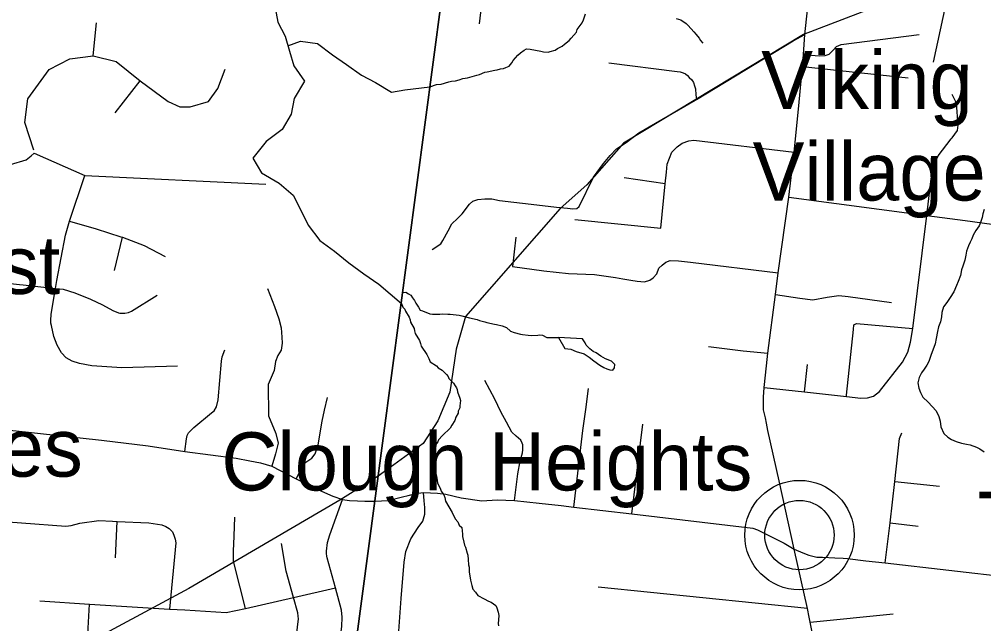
# Model space of a CAD drawing. Extents: x 0 to 34, y 0 to 22.
# Drawn here: x 5.518 to 6.174, y 16.163 to 16.574 of the extents above; entities that cross this region are included whole.
import ezdxf

# ---------------------------------------------------------------- set-up
doc = ezdxf.new("R2010")
doc.units = 0
for name, color, linetype in [('GM_X_Corporation', 7, 'Continuous'), ('GM_X_County_Road', 7, 'Continuous'), ('GM_X_Minor_Lake', 7, 'Continuous'), ('GM_X_Minor_River', 7, 'Continuous'), ('GM_X_Rail_Line', 7, 'Continuous'), ('GM_X_Township', 7, 'Continuous'), ('GM_X_Township_Road', 7, 'Continuous'), ('GM_X_Unincorporated', 7, 'Continuous'), ('GM_X_Unincorporated_Location', 7, 'Continuous'), ('GM_X_Unincorporated_Text', 7, 'Continuous'), ('SH_Cut_Line', 7, 'Continuous')]:
    doc.layers.add(name, color=color, linetype=linetype)

msp = doc.modelspace()

# ---------------------------------------------------------------- linework, layer by layer
at = {"layer": 'GM_X_Corporation'}
msp.add_lwpolyline([(5.72112, 15.95514), (5.75974, 16.24674), (5.8051, 16.58756), (5.8147, 16.66168), (5.82679, 16.74115), (5.83718, 16.83132), (5.84257, 16.87203), (5.86313, 17.02725), (5.87205, 17.09459), (5.87488, 17.11595), (5.87933, 17.15186), (5.88642, 17.2068), (5.90033, 17.32196), (5.91784, 17.46266), (5.93092, 17.56818), (6.04699, 18.48945)], dxfattribs=at)
at = {"layer": 'GM_X_County_Road'}
for points in [[(6.04483, 16.21387), (6.03481, 16.26021), (6.02705, 16.29443), (6.02603, 16.29954), (6.02542, 16.30314), (6.0242, 16.30858), (6.02399, 16.31709), (6.0246, 16.32369), (6.02608, 16.33834), (6.02701, 16.34696), (6.03233, 16.38698), (6.03417, 16.40156), (6.04132, 16.45303), (6.04504, 16.48374), (6.04804, 16.51506), (6.05072, 16.54196), (6.05131, 16.54999), (6.05228, 16.56368), (6.05969, 16.63206)], [(5.4657, 16.29946), (5.51576, 16.29428), (5.57388, 16.28787), (5.60552, 16.284), (5.63047, 16.28026), (5.66537, 16.27562), (5.67466, 16.27392), (5.68205, 16.27242), (5.68967, 16.2703), (5.7063, 16.26165), (5.7234, 16.25334), (5.7313, 16.24989), (5.7377, 16.24759), (5.74264, 16.24693), (5.74798, 16.2466), (5.75291, 16.24652), (5.75986, 16.24647)], [(5.75986, 16.24647), (5.76888, 16.24683), (5.77855, 16.24936), (5.78255, 16.25033), (5.78758, 16.25169), (5.79278, 16.25227), (5.80235, 16.25198), (5.80812, 16.25121), (5.81842, 16.2487), (5.83255, 16.24663), (5.84306, 16.24732), (5.85466, 16.24688), (5.8715, 16.24508), (5.88649, 16.24346), (5.89511, 16.24235), (5.93453, 16.23774), (6.01679, 16.2281), (6.01996, 16.22701), (6.02447, 16.22469), (6.03052, 16.2217), (6.03803, 16.21778), (6.04483, 16.21387)], [(6.04483, 16.21387), (6.05092, 16.21121), (6.05501, 16.20967), (6.0603, 16.20848), (6.06423, 16.20831), (6.07251, 16.20788), (6.07822, 16.20762), (6.08121, 16.20745), (6.09358, 16.20585), (6.10691, 16.20444), (6.19331, 16.19455), (6.22896, 16.1907), (6.24182, 16.18926), (6.25646, 16.1876), (6.27794, 16.18527), (6.29326, 16.18355), (6.31013, 16.18196), (6.32196, 16.18044), (6.33106, 16.17928), (6.36916, 16.17387), (6.38348, 16.17168), (6.42318, 16.16569), (6.45419, 16.16074)], [(6.06366, 16.12489), (6.0559, 16.16421), (6.0551, 16.16753), (6.05401, 16.17345), (6.04483, 16.21387)]]:
    msp.add_lwpolyline(points, dxfattribs=at)
at = {"layer": 'GM_X_Minor_Lake'}
msp.add_lwpolyline([(5.88477, 16.3578), (5.88898, 16.3501), (5.89315, 16.34982), (5.89673, 16.34823), (5.90202, 16.3466), (5.90558, 16.34425), (5.90875, 16.34172), (5.91269, 16.33898), (5.9155, 16.3374), (5.91757, 16.33641), (5.91965, 16.3358), (5.92173, 16.33557), (5.92271, 16.33707), (5.92295, 16.33934), (5.92072, 16.34167), (5.91657, 16.34327), (5.91357, 16.34504), (5.91019, 16.3472), (5.90831, 16.34819), (5.90607, 16.34994), (5.90439, 16.3515), (5.90346, 16.35247), (5.90292, 16.354), (5.90089, 16.3567)], dxfattribs=at)
at = {"layer": 'GM_X_Minor_River'}
for points in [[(5.69207, 16.58178), (5.69378, 16.57208), (5.69872, 16.56257), (5.70177, 16.55229), (5.70462, 16.5424), (5.71185, 16.53194), (5.70481, 16.52014), (5.7029, 16.50949), (5.69682, 16.49903), (5.68598, 16.49085), (5.6769, 16.47948)], [(5.79728, 16.52802), (5.80179, 16.52958), (5.80484, 16.5299), (5.80999, 16.53153), (5.8119, 16.53187), (5.81457, 16.53221), (5.81705, 16.53273), (5.81972, 16.53364), (5.82277, 16.53415), (5.82908, 16.53595), (5.83099, 16.53648), (5.83462, 16.53794), (5.83615, 16.53829), (5.8413, 16.53935), (5.84302, 16.5397), (5.84531, 16.54023), (5.84721, 16.54057), (5.84894, 16.5413), (5.85123, 16.54202), (5.85298, 16.54447), (5.85396, 16.54597), (5.85706, 16.54953), (5.8588, 16.55121), (5.8613, 16.55307), (5.86283, 16.5538), (5.86549, 16.55375), (5.87269, 16.5523), (5.8744, 16.55189), (5.87762, 16.55164), (5.87896, 16.552), (5.8824, 16.55308), (5.88394, 16.55419), (5.8872, 16.55566), (5.88874, 16.55715), (5.89182, 16.55957), (5.89337, 16.56125), (5.89686, 16.56519), (5.89727, 16.56708), (5.90077, 16.57158), (5.90157, 16.57366), (5.90315, 16.57763)], [(5.96469, 16.57446), (5.96791, 16.57364), (5.97148, 16.57111), (5.97297, 16.56975), (5.9767, 16.5655), (5.97819, 16.56357), (5.98043, 16.56125), (5.98117, 16.55953), (5.98285, 16.55779)], [(5.70069, 16.55592), (5.70918, 16.55914), (5.72079, 16.55762), (5.73106, 16.54982), (5.74057, 16.54316), (5.75065, 16.53594), (5.76034, 16.53099), (5.77119, 16.52452), (5.78019, 16.52595), (5.79728, 16.52802)], [(5.6769, 16.47948), (5.68274, 16.46973), (5.69473, 16.4625), (5.70423, 16.45451), (5.70975, 16.44386), (5.7145, 16.43416), (5.7223, 16.4237), (5.73238, 16.41628), (5.74208, 16.40848), (5.75235, 16.40087), (5.76243, 16.39383), (5.77791, 16.38086)], [(6.17415, 16.4448), (6.17331, 16.44178), (6.17268, 16.43932), (6.17185, 16.43649), (6.17064, 16.43367), (6.16847, 16.43031), (6.16669, 16.42732), (6.16568, 16.42487), (6.16466, 16.42243), (6.16347, 16.41999), (6.16224, 16.41641), (6.16178, 16.41357), (6.16094, 16.41036), (6.1597, 16.40621), (6.15868, 16.40358), (6.15802, 16.39979)], [(6.15802, 16.39979), (6.15639, 16.39565), (6.15538, 16.39302), (6.15356, 16.3887), (6.151, 16.38496), (6.14883, 16.38141), (6.14648, 16.37862), (6.14543, 16.37465), (6.14517, 16.37181), (6.14451, 16.36841), (6.14309, 16.36483), (6.14245, 16.36181), (6.14157, 16.35708), (6.14091, 16.35349), (6.13989, 16.35085), (6.13887, 16.34803), (6.13786, 16.34539), (6.13643, 16.34144), (6.13522, 16.33881), (6.13345, 16.3362), (6.13149, 16.33378), (6.12989, 16.3304), (6.12904, 16.32681), (6.1297, 16.32318), (6.13077, 16.3203), (6.13239, 16.31722), (6.13609, 16.3137), (6.13886, 16.31077), (6.14144, 16.30786), (6.14323, 16.30401), (6.14428, 16.30075), (6.14475, 16.29693), (6.14672, 16.29232), (6.1495, 16.28997), (6.15192, 16.28838), (6.15511, 16.28697), (6.15868, 16.28592), (6.16207, 16.28507), (6.16471, 16.28462), (6.16884, 16.28318), (6.17127, 16.28198), (6.17426, 16.28)], [(5.77887, 16.38824), (5.78077, 16.38848), (5.78265, 16.3873), (5.78415, 16.38652), (5.78545, 16.38459), (5.78675, 16.38286), (5.78768, 16.38113), (5.78953, 16.37825), (5.79064, 16.37632), (5.79215, 16.37573), (5.79725, 16.37374), (5.79895, 16.37352), (5.8039, 16.37362), (5.80561, 16.37378), (5.80941, 16.37352), (5.81112, 16.37349), (5.8151, 16.37304), (5.81719, 16.37282), (5.81889, 16.37241), (5.82419, 16.37117), (5.82931, 16.36994), (5.83101, 16.36934), (5.8346, 16.36833), (5.83593, 16.36792), (5.84123, 16.36669), (5.84256, 16.36648), (5.84634, 16.36565), (5.84936, 16.36446), (5.85198, 16.36194), (5.85463, 16.36113), (5.85879, 16.35992), (5.86031, 16.3597), (5.8641, 16.35925), (5.86619, 16.35903), (5.87057, 16.35933), (5.8719, 16.3595), (5.8738, 16.35927), (5.87681, 16.3577), (5.88477, 16.3578)], [(5.77791, 16.38086), (5.7789, 16.37841), (5.7802, 16.37687), (5.78056, 16.37553), (5.78315, 16.37149), (5.78389, 16.36977), (5.78405, 16.36805), (5.78645, 16.36383), (5.7868, 16.3623), (5.78715, 16.36039), (5.79011, 16.35559), (5.79084, 16.35367), (5.79119, 16.35177), (5.79508, 16.34618), (5.79656, 16.34331), (5.79747, 16.3412), (5.80161, 16.33846), (5.80291, 16.33711), (5.80555, 16.33554), (5.80854, 16.33264), (5.80966, 16.33109), (5.8102, 16.32975), (5.81319, 16.32666), (5.8143, 16.32493), (5.81523, 16.32358), (5.81578, 16.32224), (5.81594, 16.32072), (5.81758, 16.3165), (5.81793, 16.31479), (5.81768, 16.31118), (5.81766, 16.30985), (5.81648, 16.30759), (5.81646, 16.30626), (5.81489, 16.30343), (5.81409, 16.30116), (5.81214, 16.29815), (5.81097, 16.29608), (5.80575, 16.29104), (5.80304, 16.28805), (5.80264, 16.28672), (5.80108, 16.28466), (5.80066, 16.28219), (5.79984, 16.27897), (5.79963, 16.27746), (5.7996, 16.27593), (5.79992, 16.27251), (5.80028, 16.27079), (5.80024, 16.26889), (5.80167, 16.26316), (5.8022, 16.26068), (5.80235, 16.25877), (5.8042, 16.25532), (5.80492, 16.25321), (5.80659, 16.25071), (5.80732, 16.24899), (5.80785, 16.24651), (5.81228, 16.23863), (5.8143, 16.23441), (5.81617, 16.23248), (5.81708, 16.23018), (5.81895, 16.22844), (5.81945, 16.22406), (5.81942, 16.22234), (5.82031, 16.21853), (5.82084, 16.21662), (5.82139, 16.21508), (5.82246, 16.21107), (5.82301, 16.20973), (5.82334, 16.20668), (5.82347, 16.20326), (5.82382, 16.20154), (5.82396, 16.19831), (5.82412, 16.19678), (5.82465, 16.1943), (5.82481, 16.19278), (5.8257, 16.18915), (5.82642, 16.18666), (5.82829, 16.18454), (5.82977, 16.18223), (5.8341, 16.18007), (5.83712, 16.17849), (5.839, 16.1777), (5.84201, 16.17555), (5.84274, 16.17383), (5.84364, 16.17096), (5.84399, 16.16867), (5.84394, 16.16582), (5.84371, 16.16335), (5.84387, 16.16164)], [(5.90089, 16.3567), (5.88477, 16.3578)]]:
    msp.add_lwpolyline(points, dxfattribs=at)
at = {"layer": 'GM_X_Rail_Line'}
for points in [[(7.63308, 16.28236), (7.40377, 16.36953), (7.03011, 16.50857), (6.53307, 16.72655), (6.49125, 16.74465), (6.4704, 16.748), (6.45673, 16.74373), (6.44445, 16.73569), (6.41433, 16.68657), (6.40613, 16.68152), (6.38892, 16.67672), (6.26607, 16.64228), (6.14316, 16.59895), (6.05126, 16.56355), (5.92879, 16.48974), (5.90389, 16.46146), (5.88575, 16.44529), (5.82154, 16.37195), (5.81518, 16.3497), (5.8107, 16.32047), (5.80263, 16.30095), (5.79258, 16.28561), (5.77272, 16.2711), (5.76215, 16.2634)], [(5.76215, 16.2634), (5.73608, 16.24722), (5.63321, 16.187), (5.55521, 16.14515), (5.47269, 16.06824), (5.4399, 16.05127), (5.27486, 15.99471), (5.18894, 15.96869), (5.10303, 15.9178), (4.98179, 15.8436), (4.95033, 15.81846), (4.89207, 15.78495)]]:
    msp.add_lwpolyline(points, dxfattribs=at)
at = {"layer": 'GM_X_Township'}
msp.add_lwpolyline([(5.72112, 15.95514), (5.75974, 16.24674), (5.8051, 16.58756), (5.8147, 16.66168), (5.82679, 16.74115), (5.83718, 16.83132), (5.84257, 16.87203), (5.86313, 17.02725), (5.87205, 17.09459), (5.87488, 17.11595), (5.87933, 17.15186), (5.88642, 17.2068), (5.90033, 17.32196), (5.91784, 17.46266), (5.93092, 17.56818), (6.04699, 18.48945)], dxfattribs=at)
at = {"layer": 'GM_X_Township_Road'}
for p, q in [((6.15054, 16.59625), (6.13936, 16.54482)), ((5.56813, 16.54912), (5.57046, 16.57165)), ((6.05072, 16.54196), (6.12236, 16.5343)), ((5.58321, 16.51046), (5.6002, 16.53214)), ((5.56257, 16.46775), (5.68561, 16.46187)), ((5.9572, 16.46224), (5.9293, 16.46618)), ((5.58279, 16.40331), (5.58807, 16.42584)), ((6.0519, 16.3207), (6.05409, 16.33939)), ((5.90319, 16.30875), (5.90506, 16.32297)), ((5.93453, 16.23774), (5.94204, 16.29867)), ((6.11341, 16.25984), (6.14384, 16.25669)), ((5.58338, 16.20801), (5.58452, 16.23264)), ((6.11031, 16.23177), (6.12916, 16.22948)), ((6.05401, 16.17345), (5.91175, 16.18789)), ((6.0559, 16.16421), (6.11237, 16.16984))]:
    msp.add_line(p, q, dxfattribs=at)
for points in [[(5.84358, 16.6532), (5.84121, 16.64406), (5.83922, 16.63774), (5.83793, 16.63202), (5.8367, 16.61887), (5.83232, 16.58431), (5.8308, 16.57086)], [(5.97761, 16.51901), (5.97849, 16.51954), (6.04434, 16.55934), (6.05228, 16.56368)], [(6.05131, 16.54999), (6.06198, 16.54909), (6.0661, 16.54932), (6.06876, 16.55028), (6.0714, 16.55301), (6.07362, 16.55548), (6.07701, 16.55677), (6.12993, 16.56368)], [(5.52788, 16.48499), (5.52171, 16.50373), (5.52376, 16.51984), (5.5384, 16.53975), (5.55246, 16.54707), (5.56813, 16.54912), (5.5838, 16.54532), (5.6002, 16.53214), (5.61923, 16.51808), (5.62714, 16.51456), (5.63417, 16.51456), (5.64677, 16.51808), (5.65292, 16.52701), (5.6579, 16.54004)], [(5.9189, 16.54431), (5.9653, 16.53859), (5.96737, 16.53819), (5.96941, 16.5375), (5.97095, 16.53681), (5.97233, 16.53576), (5.97365, 16.53448), (5.97526, 16.53283), (5.97641, 16.53106), (5.97723, 16.52882), (5.97776, 16.52669), (5.97812, 16.52258), (5.97849, 16.51954)], [(6.1523, 16.4935), (6.15603, 16.49848), (6.1565, 16.50212), (6.15526, 16.51689), (6.15248, 16.52281)], [(5.79867, 16.4175), (5.80459, 16.42141), (5.80593, 16.42367), (5.80959, 16.43025), (5.81209, 16.435), (5.81596, 16.43867), (5.81927, 16.44184), (5.82408, 16.44824), (5.82635, 16.45043), (5.82993, 16.45159), (5.83452, 16.45193), (5.83944, 16.45184), (5.84447, 16.45084), (5.86993, 16.44776), (5.88325, 16.44638), (5.89079, 16.44558), (5.89435, 16.44504), (5.89711, 16.44542), (5.89879, 16.44667), (5.90858, 16.46669), (5.91519, 16.47591), (5.91973, 16.48147), (5.92423, 16.48588), (5.93063, 16.49024), (5.9392, 16.4968), (5.97761, 16.51901)], [(5.89576, 16.43781), (5.95427, 16.43198), (5.9572, 16.46224), (5.95819, 16.47014), (5.95852, 16.47562), (5.96185, 16.48378), (5.96537, 16.4873), (5.96889, 16.48983), (5.9734, 16.49148), (5.97681, 16.49192), (6.04504, 16.48374)], [(6.0246, 16.32369), (6.0519, 16.3207), (6.08042, 16.31756), (6.09034, 16.31652), (6.09492, 16.31665), (6.09881, 16.3179), (6.10291, 16.32089), (6.11859, 16.34094), (6.12215, 16.34775), (6.12414, 16.35448), (6.12571, 16.36382), (6.13521, 16.44067), (6.13786, 16.4637), (6.13853, 16.46843), (6.13879, 16.47185), (6.14039, 16.476), (6.14296, 16.48107), (6.15167, 16.49267), (6.1523, 16.4935)], [(5.52606, 16.48129), (5.52815, 16.48293), (5.56257, 16.46775)], [(5.48758, 16.48), (5.50047, 16.47854), (5.51204, 16.47532), (5.52258, 16.47854), (5.52606, 16.48129)], [(5.62549, 16.33829), (5.58771, 16.33709), (5.56743, 16.33832), (5.55894, 16.34004), (5.55385, 16.34168), (5.54992, 16.34386), (5.54677, 16.34716), (5.54386, 16.35255), (5.54153, 16.3583), (5.5398, 16.36575), (5.53954, 16.36745), (5.53942, 16.36935), (5.53961, 16.37355), (5.54262, 16.39102), (5.54355, 16.39644), (5.54939, 16.42727), (5.55217, 16.43676), (5.56257, 16.46775)], [(6.04132, 16.45303), (6.13521, 16.44067), (6.16121, 16.43721), (6.18592, 16.43393), (6.19815, 16.4323)], [(5.55217, 16.43676), (5.57036, 16.43152), (5.58712, 16.42619), (5.58807, 16.42584), (5.60292, 16.42031), (5.61716, 16.41276)], [(5.85558, 16.42585), (5.85339, 16.40587), (5.8746, 16.403), (5.89156, 16.40122), (5.90921, 16.4004), (5.92337, 16.39842), (5.92836, 16.39753), (5.93391, 16.39657), (5.93821, 16.39595), (5.94314, 16.39561), (5.9467, 16.39677), (5.94895, 16.39835), (5.95148, 16.40102), (5.95292, 16.40471), (5.95511, 16.40697), (5.95757, 16.40882), (5.96065, 16.41012), (5.96626, 16.40991), (5.9744, 16.40895), (6.03417, 16.40156)], [(5.4748, 16.39845), (5.50827, 16.39478), (5.51824, 16.39369)], [(5.51824, 16.39369), (5.52073, 16.39342), (5.54262, 16.39102), (5.54778, 16.39045), (5.55569, 16.38799), (5.5664, 16.38374), (5.57447, 16.37994), (5.58159, 16.37598), (5.58553, 16.37437), (5.58633, 16.37421), (5.58764, 16.37414), (5.58987, 16.37416), (5.5922, 16.37467), (5.59429, 16.37549), (5.61181, 16.38648)], [(5.6868, 16.39095), (5.69163, 16.37887), (5.69445, 16.3704), (5.69607, 16.36416), (5.69647, 16.35791), (5.69687, 16.35388), (5.69606, 16.34904), (5.69385, 16.34542), (5.69224, 16.34139), (5.69143, 16.33534), (5.68733, 16.32566), (5.68748, 16.30442), (5.69246, 16.29242), (5.69411, 16.28584), (5.6923, 16.27861), (5.68967, 16.2703)], [(6.03233, 16.38698), (6.04888, 16.38435), (6.05762, 16.38338), (6.06734, 16.38518), (6.07525, 16.38616), (6.08177, 16.38546), (6.11117, 16.38142)], [(6.08042, 16.31756), (6.0806, 16.31856), (6.08531, 16.36313), (6.08557, 16.36635), (6.08729, 16.36727), (6.12571, 16.36382)], [(5.98676, 16.35159), (6.01018, 16.34858), (6.02701, 16.34696)], [(5.63047, 16.28026), (5.63163, 16.28886), (5.63221, 16.29108), (5.63303, 16.29295), (5.63665, 16.29646), (5.64881, 16.30639), (5.65044, 16.30791), (5.65219, 16.31059), (5.65313, 16.31538), (5.65546, 16.34167), (5.65605, 16.34447), (5.6578, 16.34926)], [(5.85466, 16.24688), (5.85706, 16.26495), (5.85864, 16.27354), (5.85926, 16.27617), (5.86027, 16.27927), (5.86044, 16.28143), (5.8604, 16.28337), (5.86036, 16.28472), (5.86004, 16.28596), (5.85899, 16.28786), (5.85591, 16.29068), (5.85297, 16.29324), (5.84938, 16.30003), (5.84553, 16.30708), (5.8413, 16.31579), (5.83461, 16.32854)], [(5.7063, 16.26165), (5.70856, 16.26584), (5.7113, 16.27132), (5.71361, 16.27349), (5.71693, 16.27565), (5.71909, 16.27868), (5.72125, 16.28474), (5.72385, 16.30089), (5.72558, 16.30839), (5.7276, 16.3169)], [(5.89511, 16.24235), (5.90133, 16.29454), (5.90319, 16.30875)], [(6.10691, 16.20444), (6.11031, 16.23177), (6.11341, 16.25984), (6.11662, 16.28894), (6.11824, 16.29295)], [(5.77188, 16.1125), (5.77314, 16.12235), (5.77604, 16.15807), (5.77768, 16.18016), (5.7797, 16.20502), (5.78084, 16.21222), (5.78437, 16.2208), (5.78926, 16.22843), (5.79243, 16.23293), (5.79367, 16.2377), (5.79376, 16.24212), (5.79323, 16.24662), (5.79278, 16.25227)], [(5.70747, 15.93216), (5.70802, 15.93265), (5.70864, 15.9335), (5.70908, 15.93459), (5.71196, 15.95588), (5.71581, 15.98437), (5.7195, 16.016), (5.72567, 16.06888), (5.72919, 16.09901), (5.73729, 16.16128), (5.73747, 16.16759), (5.73717, 16.1723), (5.73297, 16.18754), (5.72737, 16.20786), (5.7271, 16.20913), (5.72693, 16.21087), (5.72693, 16.2124), (5.72761, 16.21823), (5.72925, 16.22358), (5.7377, 16.24759)], [(5.45905, 16.23635), (5.54973, 16.22951), (5.55334, 16.22981), (5.55907, 16.23138), (5.57202, 16.23335), (5.58149, 16.23275), (5.58452, 16.23264), (5.60613, 16.23179), (5.61483, 16.23045), (5.61759, 16.22925), (5.61989, 16.22786), (5.62132, 16.22659), (5.62207, 16.22552), (5.62319, 16.22323), (5.62409, 16.22051), (5.6244, 16.21807), (5.62012, 16.17313)], [(5.67188, 16.17349), (5.66403, 16.20388), (5.66376, 16.20556), (5.66373, 16.2124), (5.66416, 16.22264), (5.66465, 16.23555)], [(5.65175, 16.13765), (5.69826, 16.13086), (5.70017, 16.13138), (5.70198, 16.1326), (5.70289, 16.13379), (5.70543, 16.1455), (5.70781, 16.16634), (5.70769, 16.16837), (5.70734, 16.17053), (5.70443, 16.18098), (5.69946, 16.19883), (5.6963, 16.21771)], [(5.63052, 16.17248), (5.65859, 16.17073), (5.67188, 16.17349), (5.70443, 16.18098), (5.73297, 16.18754)], [(5.53185, 16.17864), (5.56579, 16.17652), (5.62012, 16.17313), (5.63052, 16.17248)], [(5.5818, 15.96982), (5.58577, 16.02467), (5.58611, 16.03131), (5.58515, 16.03892), (5.58201, 16.05097), (5.57307, 16.07621), (5.56403, 16.10172), (5.56289, 16.10468), (5.56237, 16.10872), (5.56236, 16.11961), (5.56355, 16.13939), (5.56455, 16.15602), (5.56579, 16.17652)]]:
    msp.add_lwpolyline(points, dxfattribs=at)
at = {"layer": 'GM_X_Unincorporated'}
for radius in [0.0372, 0.02358]:
    msp.add_circle((6.04855, 16.22338), radius, dxfattribs=at)
at = {"layer": 'GM_X_Unincorporated_Location'}
msp.add_line((6.04855, 16.22338), (6.04855, 16.22338), dxfattribs=at)
at = {"layer": 'SH_Cut_Line'}
for points in [[(5.72112, 15.95514), (5.75974, 16.24674), (5.8051, 16.58756), (5.8147, 16.66168), (5.82679, 16.74115), (5.83718, 16.83132), (5.84257, 16.87203), (5.86313, 17.02725), (5.87205, 17.09459), (5.87488, 17.11595), (5.87933, 17.15186), (5.88642, 17.2068), (5.90033, 17.32196), (5.91784, 17.46266), (5.93092, 17.56818), (6.04699, 18.48945)], [(6.04699, 18.48945), (5.93092, 17.56818), (5.91784, 17.46266), (5.90033, 17.32196), (5.88642, 17.2068), (5.87933, 17.15186), (5.87488, 17.11595), (5.87205, 17.09459), (5.86313, 17.02725), (5.84257, 16.87203), (5.83718, 16.83132), (5.82679, 16.74115), (5.8147, 16.66168), (5.8051, 16.58756), (5.75974, 16.24674), (5.72112, 15.95514)]]:
    msp.add_lwpolyline(points, dxfattribs=at)

# ---------------------------------------------------------------- texts
at = {"layer": 'GM_X_Unincorporated_Text'}
for s, height, p in [('Viking', 0.039489, (6.02254, 16.5129)), ('Village', 0.039489, (6.0167, 16.45081)), ('Forest', 0.039489, (5.39629, 16.38727)), ('Estates', 0.039489, (5.38504, 16.2631)), ('Clough Heights', 0.0394886, (5.65545, 16.25373)), ('Terrace', 0.039489, (6.16962, 16.21331))]:
    msp.add_text(s, height=height, rotation=0.00001, dxfattribs=at).set_placement(p)

doc.saveas('drawing.dxf')
